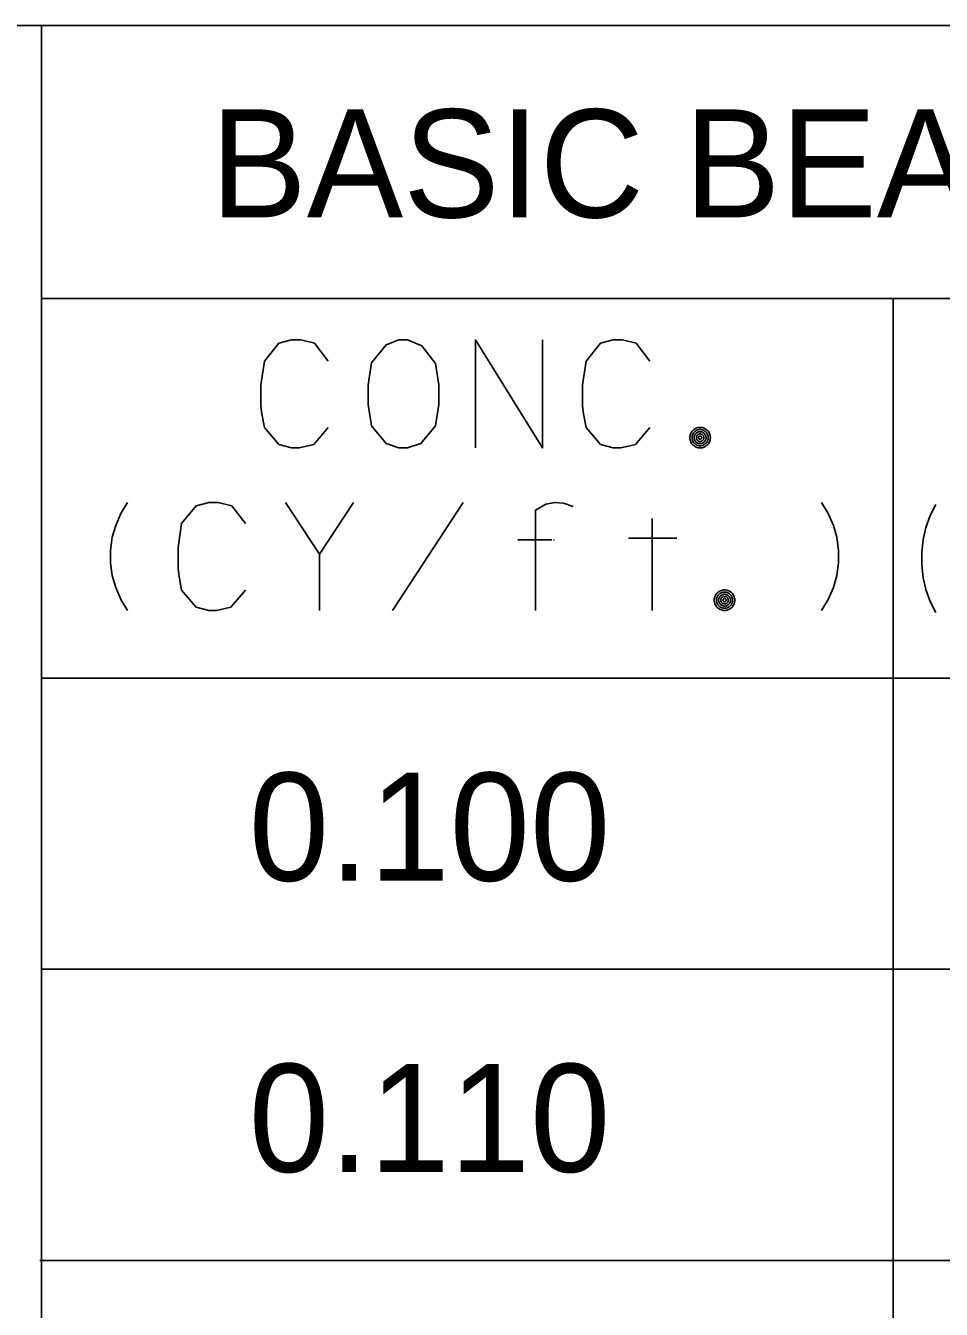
# Model space of a CAD drawing. Extents: x 635698 to 639877, y 296617 to 300175.
# Drawn here: x 639199.56 to 639224.98, y 299928.93 to 299964.57 of the extents above; entities that cross this region are included whole.
import ezdxf

# ---------------------------------------------------------------- set-up
doc = ezdxf.new("R2010")
doc.units = 0
doc.layers.add('1', color=7, linetype='Continuous')
doc.layers.add('3', color=7, linetype='Continuous')

msp = doc.modelspace()

# ---------------------------------------------------------------- linework, layer by layer
at = {"layer": '1'}
for p, q in [((639324.489, 299964.569), (639056.863, 299964.569)), ((639199.996, 299964.569), (639199.996, 299833.273)), ((639324.443, 299956.999), (639199.996, 299956.999)), ((639223.645, 299956.999), (639223.645, 299833.29)), ((639324.474, 299946.456), (639199.998, 299946.456)), ((639324.489, 299938.372), (639199.977, 299938.372)), ((639324.443, 299938.372), (639199.998, 299938.372)), ((639324.458, 299930.287), (639199.956, 299930.287)), ((639324.489, 299930.287), (639199.977, 299930.287))]:
    msp.add_line(p, q, dxfattribs=at)
at = {"layer": '3'}
for points in [[(639207.957, 299955.256), (639207.579, 299955.752), (639207.201, 299955.847), (639206.941, 299955.847), (639206.587, 299955.752), (639206.185, 299955.256), (639206.091, 299954.595), (639206.091, 299954.241), (639206.091, 299954.004), (639206.115, 299953.792), (639206.185, 299953.414), (639206.587, 299952.941), (639206.941, 299952.847), (639207.154, 299952.847), (639207.555, 299952.941), (639207.957, 299953.414)], [(639209.918, 299955.847), (639210.154, 299955.847), (639210.556, 299955.682), (639210.933, 299955.186), (639211.028, 299954.595), (639211.028, 299954.052), (639210.933, 299953.461), (639210.532, 299952.965), (639210.154, 299952.847), (639209.918, 299952.847), (639209.564, 299952.965), (639209.162, 299953.461), (639209.067, 299954.052), (639209.067, 299954.595), (639209.162, 299955.209), (639209.564, 299955.705), (639209.918, 299955.847)], [(639212.044, 299952.847), (639212.044, 299955.847), (639213.91, 299952.847), (639213.91, 299955.847)], [(639216.886, 299955.256), (639216.509, 299955.752), (639216.131, 299955.847), (639215.871, 299955.847), (639215.517, 299955.752), (639215.115, 299955.256), (639215.021, 299954.595), (639215.021, 299954.241), (639215.021, 299954.004), (639215.044, 299953.792), (639215.115, 299953.414), (639215.517, 299952.941), (639215.871, 299952.847), (639216.083, 299952.847), (639216.485, 299952.941), (639216.886, 299953.414)], [(639218.567, 299953.132), (639218.565, 299953.162), (639218.561, 299953.191), (639218.553, 299953.22), (639218.542, 299953.248), (639218.529, 299953.274), (639218.512, 299953.299), (639218.494, 299953.322), (639218.472, 299953.344), (639218.449, 299953.362), (639218.424, 299953.379), (639218.398, 299953.392), (639218.37, 299953.403), (639218.341, 299953.411), (639218.312, 299953.415), (639218.282, 299953.417), (639218.252, 299953.415), (639218.223, 299953.411), (639218.194, 299953.403), (639218.166, 299953.392), (639218.14, 299953.379), (639218.114, 299953.362), (639218.091, 299953.344), (639218.07, 299953.322), (639218.051, 299953.299), (639218.035, 299953.274), (639218.022, 299953.248), (639218.011, 299953.22), (639218.003, 299953.191), (639217.999, 299953.162), (639217.997, 299953.132), (639217.999, 299953.102), (639218.003, 299953.073), (639218.011, 299953.044), (639218.022, 299953.016), (639218.035, 299952.989), (639218.051, 299952.964), (639218.07, 299952.941), (639218.091, 299952.92), (639218.114, 299952.901), (639218.14, 299952.885), (639218.166, 299952.872), (639218.194, 299952.861), (639218.223, 299952.853), (639218.252, 299952.848), (639218.282, 299952.847), (639218.312, 299952.848), (639218.341, 299952.853), (639218.37, 299952.861), (639218.398, 299952.872), (639218.424, 299952.885), (639218.449, 299952.901), (639218.472, 299952.92), (639218.494, 299952.941), (639218.512, 299952.964), (639218.529, 299952.989), (639218.542, 299953.016), (639218.553, 299953.044), (639218.561, 299953.073), (639218.565, 299953.102), (639218.567, 299953.132)], [(639218.507, 299953.132), (639218.506, 299953.155), (639218.502, 299953.178), (639218.496, 299953.201), (639218.487, 299953.223), (639218.477, 299953.244), (639218.464, 299953.264), (639218.449, 299953.282), (639218.433, 299953.299), (639218.414, 299953.314), (639218.394, 299953.327), (639218.374, 299953.337), (639218.352, 299953.346), (639218.329, 299953.352), (639218.305, 299953.356), (639218.282, 299953.357), (639218.259, 299953.356), (639218.235, 299953.352), (639218.212, 299953.346), (639218.19, 299953.337), (639218.17, 299953.327), (639218.15, 299953.314), (639218.132, 299953.299), (639218.115, 299953.282), (639218.1, 299953.264), (639218.087, 299953.244), (639218.076, 299953.223), (639218.068, 299953.201), (639218.062, 299953.178), (639218.058, 299953.155), (639218.057, 299953.132), (639218.058, 299953.108), (639218.062, 299953.085), (639218.068, 299953.062), (639218.076, 299953.04), (639218.087, 299953.019), (639218.1, 299953), (639218.115, 299952.981), (639218.132, 299952.965), (639218.15, 299952.95), (639218.17, 299952.937), (639218.19, 299952.926), (639218.212, 299952.918), (639218.235, 299952.912), (639218.259, 299952.908), (639218.282, 299952.907), (639218.305, 299952.908), (639218.329, 299952.912), (639218.352, 299952.918), (639218.374, 299952.926), (639218.394, 299952.937), (639218.414, 299952.95), (639218.433, 299952.965), (639218.449, 299952.981), (639218.464, 299953), (639218.477, 299953.019), (639218.487, 299953.04), (639218.496, 299953.062), (639218.502, 299953.085), (639218.506, 299953.108), (639218.507, 299953.132)], [(639218.447, 299953.132), (639218.446, 299953.149), (639218.443, 299953.166), (639218.439, 299953.183), (639218.433, 299953.199), (639218.425, 299953.214), (639218.415, 299953.229), (639218.405, 299953.242), (639218.392, 299953.255), (639218.379, 299953.265), (639218.364, 299953.275), (639218.349, 299953.282), (639218.333, 299953.289), (639218.316, 299953.293), (639218.299, 299953.296), (639218.282, 299953.297), (639218.265, 299953.296), (639218.248, 299953.293), (639218.231, 299953.289), (639218.215, 299953.282), (639218.199, 299953.275), (639218.185, 299953.265), (639218.171, 299953.255), (639218.159, 299953.242), (639218.148, 299953.229), (639218.139, 299953.214), (639218.131, 299953.199), (639218.125, 299953.183), (639218.121, 299953.166), (639218.118, 299953.149), (639218.117, 299953.132), (639218.118, 299953.115), (639218.121, 299953.097), (639218.125, 299953.081), (639218.131, 299953.065), (639218.139, 299953.049), (639218.148, 299953.035), (639218.159, 299953.021), (639218.171, 299953.009), (639218.185, 299952.998), (639218.199, 299952.989), (639218.215, 299952.981), (639218.231, 299952.975), (639218.248, 299952.97), (639218.265, 299952.968), (639218.282, 299952.967), (639218.299, 299952.968), (639218.316, 299952.97), (639218.333, 299952.975), (639218.349, 299952.981), (639218.364, 299952.989), (639218.379, 299952.998), (639218.392, 299953.009), (639218.405, 299953.021), (639218.415, 299953.035), (639218.425, 299953.049), (639218.433, 299953.065), (639218.439, 299953.081), (639218.443, 299953.097), (639218.446, 299953.115), (639218.447, 299953.132)], [(639218.387, 299953.132), (639218.386, 299953.143), (639218.385, 299953.153), (639218.382, 299953.164), (639218.378, 299953.174), (639218.373, 299953.184), (639218.367, 299953.193), (639218.36, 299953.202), (639218.352, 299953.21), (639218.344, 299953.217), (639218.334, 299953.223), (639218.324, 299953.228), (639218.314, 299953.231), (639218.304, 299953.234), (639218.293, 299953.236), (639218.282, 299953.237), (639218.271, 299953.236), (639218.26, 299953.234), (639218.249, 299953.231), (639218.239, 299953.228), (639218.229, 299953.223), (639218.22, 299953.217), (639218.212, 299953.21), (639218.204, 299953.202), (639218.197, 299953.193), (639218.191, 299953.184), (639218.186, 299953.174), (639218.182, 299953.164), (639218.179, 299953.153), (639218.178, 299953.143), (639218.177, 299953.132), (639218.178, 299953.121), (639218.179, 299953.11), (639218.182, 299953.099), (639218.186, 299953.089), (639218.191, 299953.079), (639218.197, 299953.07), (639218.204, 299953.062), (639218.212, 299953.054), (639218.22, 299953.047), (639218.229, 299953.041), (639218.239, 299953.036), (639218.249, 299953.032), (639218.26, 299953.029), (639218.271, 299953.028), (639218.282, 299953.027), (639218.293, 299953.028), (639218.304, 299953.029), (639218.314, 299953.032), (639218.324, 299953.036), (639218.334, 299953.041), (639218.344, 299953.047), (639218.352, 299953.054), (639218.36, 299953.062), (639218.367, 299953.07), (639218.373, 299953.079), (639218.378, 299953.089), (639218.382, 299953.099), (639218.385, 299953.11), (639218.386, 299953.121), (639218.387, 299953.132)], [(639218.327, 299953.132), (639218.327, 299953.137), (639218.326, 299953.141), (639218.325, 299953.146), (639218.323, 299953.15), (639218.321, 299953.154), (639218.318, 299953.158), (639218.315, 299953.162), (639218.312, 299953.165), (639218.308, 299953.168), (639218.304, 299953.171), (639218.3, 299953.173), (639218.296, 299953.175), (639218.291, 299953.176), (639218.287, 299953.177), (639218.282, 299953.177), (639218.277, 299953.177), (639218.272, 299953.176), (639218.268, 299953.175), (639218.264, 299953.173), (639218.259, 299953.171), (639218.256, 299953.168), (639218.252, 299953.165), (639218.248, 299953.162), (639218.245, 299953.158), (639218.243, 299953.154), (639218.241, 299953.15), (639218.239, 299953.146), (639218.238, 299953.141), (639218.237, 299953.137), (639218.237, 299953.132), (639218.237, 299953.127), (639218.238, 299953.122), (639218.239, 299953.118), (639218.241, 299953.114), (639218.243, 299953.109), (639218.245, 299953.106), (639218.248, 299953.102), (639218.252, 299953.098), (639218.256, 299953.095), (639218.259, 299953.093), (639218.264, 299953.091), (639218.268, 299953.089), (639218.272, 299953.088), (639218.277, 299953.087), (639218.282, 299953.087), (639218.287, 299953.087), (639218.291, 299953.088), (639218.296, 299953.089), (639218.3, 299953.091), (639218.304, 299953.093), (639218.308, 299953.095), (639218.312, 299953.098), (639218.315, 299953.102), (639218.318, 299953.106), (639218.321, 299953.109), (639218.323, 299953.114), (639218.325, 299953.118), (639218.326, 299953.122), (639218.327, 299953.127), (639218.327, 299953.132)], [(639202.389, 299948.335), (639202.2, 299948.642), (639202.059, 299948.973), (639201.964, 299949.303), (639201.917, 299949.658), (639201.917, 299950.012), (639201.964, 299950.367), (639202.059, 299950.697), (639202.2, 299951.028), (639202.389, 299951.335)], [(639205.658, 299950.744), (639205.28, 299951.24), (639204.902, 299951.335), (639204.642, 299951.335), (639204.288, 299951.24), (639203.886, 299950.744), (639203.792, 299950.083), (639203.792, 299949.729), (639203.792, 299949.492), (639203.816, 299949.28), (639203.886, 299948.902), (639204.288, 299948.429), (639204.642, 299948.335), (639204.855, 299948.335), (639205.256, 299948.429), (639205.658, 299948.902)], [(639206.768, 299951.335), (639207.713, 299949.894), (639208.658, 299951.335)], [(639209.745, 299948.335), (639211.705, 299951.335)], [(639213.714, 299948.335), (639213.714, 299951.122), (639213.997, 299951.288), (639214.257, 299951.335), (639214.493, 299951.311), (639214.753, 299951.217)], [(639221.651, 299948.335), (639221.84, 299948.642), (639221.982, 299948.973), (639222.076, 299949.303), (639222.124, 299949.658), (639222.124, 299950.012), (639222.076, 299950.367), (639221.982, 299950.697), (639221.84, 299951.028), (639221.651, 299951.335)], [(639224.827, 299948.276), (639224.669, 299948.583), (639224.551, 299948.914), (639224.473, 299949.244), (639224.433, 299949.599), (639224.433, 299949.953), (639224.473, 299950.308), (639224.551, 299950.638), (639224.669, 299950.969), (639224.827, 299951.276)], [(639216.95, 299948.335), (639216.95, 299950.886)], [(639213.218, 299950.295), (639214.163, 299950.295)], [(639214.21, 299950.295), (639214.233, 299950.295)], [(639217.635, 299950.343), (639216.289, 299950.343)], [(639207.713, 299948.335), (639207.713, 299949.894)], [(639219.244, 299948.62), (639219.243, 299948.649), (639219.238, 299948.679), (639219.231, 299948.708), (639219.22, 299948.736), (639219.206, 299948.762), (639219.19, 299948.787), (639219.171, 299948.81), (639219.15, 299948.831), (639219.127, 299948.85), (639219.102, 299948.867), (639219.075, 299948.88), (639219.047, 299948.891), (639219.019, 299948.898), (639218.989, 299948.903), (639218.96, 299948.905), (639218.929, 299948.903), (639218.9, 299948.898), (639218.871, 299948.891), (639218.843, 299948.88), (639218.817, 299948.867), (639218.792, 299948.85), (639218.769, 299948.831), (639218.747, 299948.81), (639218.729, 299948.787), (639218.713, 299948.762), (639218.699, 299948.736), (639218.689, 299948.708), (639218.681, 299948.679), (639218.676, 299948.649), (639218.675, 299948.62), (639218.676, 299948.59), (639218.681, 299948.56), (639218.689, 299948.532), (639218.699, 299948.504), (639218.713, 299948.477), (639218.729, 299948.452), (639218.747, 299948.429), (639218.769, 299948.408), (639218.792, 299948.389), (639218.817, 299948.373), (639218.843, 299948.359), (639218.871, 299948.349), (639218.9, 299948.341), (639218.929, 299948.336), (639218.96, 299948.335), (639218.989, 299948.336), (639219.019, 299948.341), (639219.047, 299948.349), (639219.075, 299948.359), (639219.102, 299948.373), (639219.127, 299948.389), (639219.15, 299948.408), (639219.171, 299948.429), (639219.19, 299948.452), (639219.206, 299948.477), (639219.22, 299948.504), (639219.231, 299948.532), (639219.238, 299948.56), (639219.243, 299948.59), (639219.244, 299948.62)], [(639219.184, 299948.62), (639219.183, 299948.643), (639219.18, 299948.666), (639219.173, 299948.689), (639219.165, 299948.711), (639219.154, 299948.732), (639219.142, 299948.752), (639219.127, 299948.77), (639219.11, 299948.787), (639219.092, 299948.802), (639219.072, 299948.815), (639219.051, 299948.825), (639219.029, 299948.834), (639219.006, 299948.84), (639218.983, 299948.844), (639218.96, 299948.845), (639218.936, 299948.844), (639218.913, 299948.84), (639218.89, 299948.834), (639218.868, 299948.825), (639218.847, 299948.815), (639218.827, 299948.802), (639218.809, 299948.787), (639218.792, 299948.77), (639218.778, 299948.752), (639218.765, 299948.732), (639218.754, 299948.711), (639218.745, 299948.689), (639218.739, 299948.666), (639218.736, 299948.643), (639218.734, 299948.62), (639218.736, 299948.596), (639218.739, 299948.573), (639218.745, 299948.55), (639218.754, 299948.528), (639218.765, 299948.507), (639218.778, 299948.488), (639218.792, 299948.469), (639218.809, 299948.452), (639218.827, 299948.438), (639218.847, 299948.425), (639218.868, 299948.414), (639218.89, 299948.406), (639218.913, 299948.4), (639218.936, 299948.396), (639218.96, 299948.395), (639218.983, 299948.396), (639219.006, 299948.4), (639219.029, 299948.406), (639219.051, 299948.414), (639219.072, 299948.425), (639219.092, 299948.438), (639219.11, 299948.452), (639219.127, 299948.469), (639219.142, 299948.488), (639219.154, 299948.507), (639219.165, 299948.528), (639219.173, 299948.55), (639219.18, 299948.573), (639219.183, 299948.596), (639219.184, 299948.62)], [(639219.124, 299948.62), (639219.124, 299948.637), (639219.121, 299948.654), (639219.116, 299948.671), (639219.11, 299948.687), (639219.102, 299948.702), (639219.093, 299948.717), (639219.082, 299948.73), (639219.07, 299948.742), (639219.057, 299948.753), (639219.042, 299948.763), (639219.027, 299948.77), (639219.01, 299948.777), (639218.994, 299948.781), (639218.977, 299948.784), (639218.96, 299948.785), (639218.942, 299948.784), (639218.925, 299948.781), (639218.909, 299948.777), (639218.892, 299948.77), (639218.877, 299948.763), (639218.862, 299948.753), (639218.849, 299948.742), (639218.837, 299948.73), (639218.826, 299948.717), (639218.817, 299948.702), (639218.809, 299948.687), (639218.802, 299948.671), (639218.798, 299948.654), (639218.795, 299948.637), (639218.794, 299948.62), (639218.795, 299948.603), (639218.798, 299948.585), (639218.802, 299948.569), (639218.809, 299948.552), (639218.817, 299948.537), (639218.826, 299948.523), (639218.837, 299948.509), (639218.849, 299948.497), (639218.862, 299948.486), (639218.877, 299948.477), (639218.892, 299948.469), (639218.909, 299948.463), (639218.925, 299948.458), (639218.942, 299948.456), (639218.96, 299948.455), (639218.977, 299948.456), (639218.994, 299948.458), (639219.01, 299948.463), (639219.027, 299948.469), (639219.042, 299948.477), (639219.057, 299948.486), (639219.07, 299948.497), (639219.082, 299948.509), (639219.093, 299948.523), (639219.102, 299948.537), (639219.11, 299948.552), (639219.116, 299948.569), (639219.121, 299948.585), (639219.124, 299948.603), (639219.124, 299948.62)], [(639219.064, 299948.62), (639219.064, 299948.631), (639219.062, 299948.641), (639219.059, 299948.652), (639219.055, 299948.662), (639219.05, 299948.672), (639219.044, 299948.681), (639219.038, 299948.69), (639219.03, 299948.698), (639219.021, 299948.705), (639219.012, 299948.711), (639219.002, 299948.716), (639218.992, 299948.719), (639218.981, 299948.722), (639218.971, 299948.724), (639218.96, 299948.725), (639218.949, 299948.724), (639218.938, 299948.722), (639218.927, 299948.719), (639218.917, 299948.716), (639218.907, 299948.711), (639218.898, 299948.705), (639218.889, 299948.698), (639218.882, 299948.69), (639218.875, 299948.681), (639218.868, 299948.672), (639218.864, 299948.662), (639218.86, 299948.652), (639218.857, 299948.641), (639218.855, 299948.631), (639218.854, 299948.62), (639218.855, 299948.609), (639218.857, 299948.598), (639218.86, 299948.587), (639218.864, 299948.577), (639218.868, 299948.567), (639218.875, 299948.558), (639218.882, 299948.549), (639218.889, 299948.542), (639218.898, 299948.535), (639218.907, 299948.529), (639218.917, 299948.524), (639218.927, 299948.52), (639218.938, 299948.517), (639218.949, 299948.515), (639218.96, 299948.515), (639218.971, 299948.515), (639218.981, 299948.517), (639218.992, 299948.52), (639219.002, 299948.524), (639219.012, 299948.529), (639219.021, 299948.535), (639219.03, 299948.542), (639219.038, 299948.549), (639219.044, 299948.558), (639219.05, 299948.567), (639219.055, 299948.577), (639219.059, 299948.587), (639219.062, 299948.598), (639219.064, 299948.609), (639219.064, 299948.62)], [(639219.005, 299948.62), (639219.004, 299948.625), (639219.003, 299948.629), (639219.002, 299948.634), (639219.001, 299948.638), (639218.998, 299948.642), (639218.996, 299948.646), (639218.993, 299948.65), (639218.99, 299948.653), (639218.986, 299948.656), (639218.982, 299948.659), (639218.978, 299948.661), (639218.973, 299948.663), (639218.969, 299948.664), (639218.964, 299948.664), (639218.96, 299948.665), (639218.955, 299948.664), (639218.95, 299948.664), (639218.946, 299948.663), (639218.941, 299948.661), (639218.937, 299948.659), (639218.933, 299948.656), (639218.929, 299948.653), (639218.926, 299948.65), (639218.923, 299948.646), (639218.92, 299948.642), (639218.918, 299948.638), (639218.917, 299948.634), (639218.916, 299948.629), (639218.915, 299948.625), (639218.914, 299948.62), (639218.915, 299948.615), (639218.916, 299948.61), (639218.917, 299948.606), (639218.918, 299948.601), (639218.92, 299948.597), (639218.923, 299948.593), (639218.926, 299948.59), (639218.929, 299948.586), (639218.933, 299948.583), (639218.937, 299948.581), (639218.941, 299948.578), (639218.946, 299948.577), (639218.95, 299948.576), (639218.955, 299948.575), (639218.96, 299948.575), (639218.964, 299948.575), (639218.969, 299948.576), (639218.973, 299948.577), (639218.978, 299948.578), (639218.982, 299948.581), (639218.986, 299948.583), (639218.99, 299948.586), (639218.993, 299948.59), (639218.996, 299948.593), (639218.998, 299948.597), (639219.001, 299948.601), (639219.002, 299948.606), (639219.003, 299948.61), (639219.004, 299948.615), (639219.005, 299948.62)]]:
    msp.add_lwpolyline(points, dxfattribs=at)

# ---------------------------------------------------------------- texts
at = {"layer": '1'}
for s, p in [('0.100', (639205.752, 299940.83)), ('0.110', (639205.752, 299932.747))]:
    msp.add_text(s, height=3, dxfattribs=at).set_placement(p)
at = {"layer": '3'}
msp.add_text('BASIC BEAM DATA - 36" BEAMS (COMPOSITE)', height=2.99895, dxfattribs=at).set_placement((639204.689, 299959.246))

doc.saveas('drawing.dxf')
